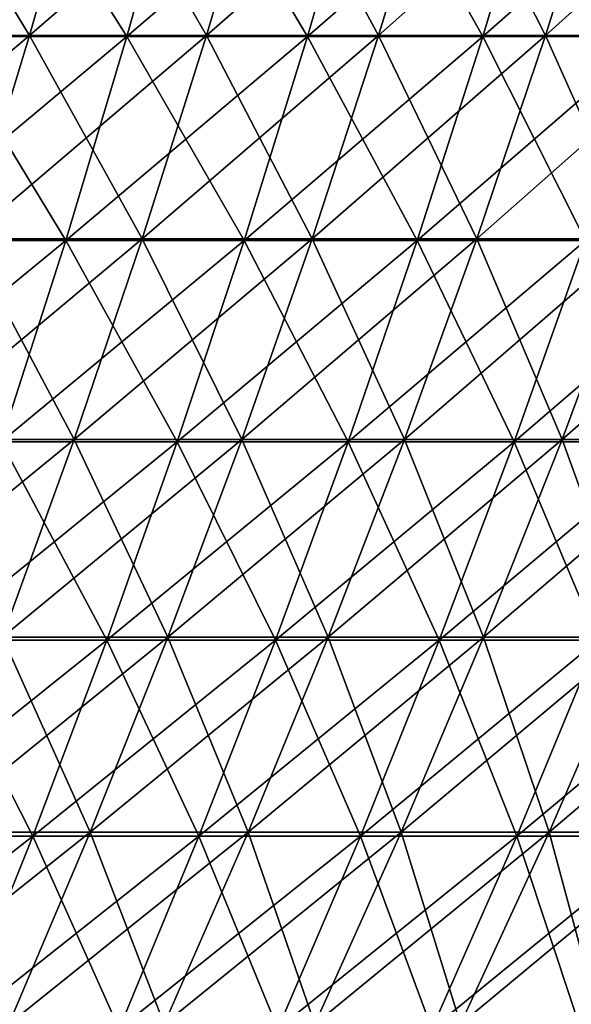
# Model space of a CAD drawing. Header units: millimetres. Extents: x -125 to 125, y -45 to 4025.
# Tile 730 of 755: x 73 to 81, y 3960 to 3974. Entities that reach past the tile are written whole.
import ezdxf

# ---------------------------------------------------------------- set-up
doc = ezdxf.new("R2010")
doc.units = ezdxf.units.MM
doc.header["$LTSCALE"] = 6.999206
for name, color, linetype in [('21', 7, 'CONTINUOUS'), ('22', 7, 'CONTINUOUS'), ('23', 7, 'CONTINUOUS'), ('24', 7, 'CONTINUOUS')]:
    doc.layers.add(name, color=color, linetype=linetype)

msp = doc.modelspace()

# ---------------------------------------------------------------- linework, layer by layer
at = {"layer": '21', "color": 7, "linetype": 'CONTINUOUS'}
for points in [[(71.575, 3974.102, 88.946), (74.28, 3974.102, 86.7), (72.387, 3977.112, 89.955), (71.575, 3974.102, 88.946)], [(72.387, 3977.112, 89.955), (74.28, 3974.102, 86.7), (75.122, 3977.112, 87.683), (72.387, 3977.112, 89.955)], [(74.28, 3974.102, 86.7), (76.915, 3974.102, 84.372), (75.122, 3977.112, 87.683), (74.28, 3974.102, 86.7)], [(75.122, 3977.112, 87.683), (76.915, 3974.102, 84.372), (77.787, 3977.112, 85.328), (75.122, 3977.112, 87.683)], [(76.915, 3974.102, 84.372), (79.477, 3974.102, 81.963), (77.787, 3977.112, 85.328), (76.915, 3974.102, 84.372)], [(77.787, 3977.112, 85.328), (79.477, 3974.102, 81.963), (80.378, 3977.112, 82.892), (77.787, 3977.112, 85.328)], [(79.477, 3974.102, 81.963), (81.963, 3974.102, 79.477), (80.378, 3977.112, 82.892), (79.477, 3974.102, 81.963)], [(80.378, 3977.112, 82.892), (81.963, 3974.102, 79.477), (82.892, 3977.112, 80.378), (80.378, 3977.112, 82.892)], [(70.714, 3971.128, 87.877), (73.387, 3971.128, 85.657), (71.575, 3974.102, 88.946), (70.714, 3971.128, 87.877)], [(71.575, 3974.102, 88.946), (73.387, 3971.128, 85.657), (74.28, 3974.102, 86.7), (71.575, 3974.102, 88.946)], [(73.387, 3971.128, 85.657), (75.99, 3971.128, 83.357), (74.28, 3974.102, 86.7), (73.387, 3971.128, 85.657)], [(74.28, 3974.102, 86.7), (75.99, 3971.128, 83.357), (76.915, 3974.102, 84.372), (74.28, 3974.102, 86.7)], [(75.99, 3971.128, 83.357), (78.521, 3971.128, 80.977), (76.915, 3974.102, 84.372), (75.99, 3971.128, 83.357)], [(76.915, 3974.102, 84.372), (78.521, 3971.128, 80.977), (79.477, 3974.102, 81.963), (76.915, 3974.102, 84.372)], [(78.521, 3971.128, 80.977), (80.977, 3971.128, 78.521), (79.477, 3974.102, 81.963), (78.521, 3971.128, 80.977)], [(79.477, 3974.102, 81.963), (80.977, 3971.128, 78.521), (81.963, 3974.102, 79.477), (79.477, 3974.102, 81.963)], [(70.714, 3971.128, 87.877), (72.443, 3968.19, 84.556), (73.387, 3971.128, 85.657), (70.714, 3971.128, 87.877)], [(72.443, 3968.19, 84.556), (75.012, 3968.19, 82.285), (73.387, 3971.128, 85.657), (72.443, 3968.19, 84.556)], [(73.387, 3971.128, 85.657), (75.012, 3968.19, 82.285), (75.99, 3971.128, 83.357), (73.387, 3971.128, 85.657)], [(75.012, 3968.19, 82.285), (77.511, 3968.19, 79.936), (75.99, 3971.128, 83.357), (75.012, 3968.19, 82.285)], [(75.99, 3971.128, 83.357), (77.511, 3968.19, 79.936), (78.521, 3971.128, 80.977), (75.99, 3971.128, 83.357)], [(77.511, 3968.19, 79.936), (79.936, 3968.19, 77.511), (78.521, 3971.128, 80.977), (77.511, 3968.19, 79.936)], [(78.521, 3971.128, 80.977), (79.936, 3968.19, 77.511), (80.977, 3971.128, 78.521), (78.521, 3971.128, 80.977)], [(79.936, 3968.19, 77.511), (82.285, 3968.19, 75.012), (80.977, 3971.128, 78.521), (79.936, 3968.19, 77.511)], [(71.449, 3965.291, 83.396), (73.984, 3965.291, 81.156), (72.443, 3968.19, 84.556), (71.449, 3965.291, 83.396)], [(72.443, 3968.19, 84.556), (73.984, 3965.291, 81.156), (75.012, 3968.19, 82.285), (72.443, 3968.19, 84.556)], [(73.984, 3965.291, 81.156), (76.448, 3965.291, 78.839), (75.012, 3968.19, 82.285), (73.984, 3965.291, 81.156)], [(75.012, 3968.19, 82.285), (76.448, 3965.291, 78.839), (77.511, 3968.19, 79.936), (75.012, 3968.19, 82.285)], [(76.448, 3965.291, 78.839), (78.839, 3965.291, 76.448), (77.511, 3968.19, 79.936), (76.448, 3965.291, 78.839)], [(77.511, 3968.19, 79.936), (78.839, 3965.291, 76.448), (79.936, 3968.19, 77.511), (77.511, 3968.19, 79.936)], [(78.839, 3965.291, 76.448), (81.156, 3965.291, 73.984), (79.936, 3968.19, 77.511), (78.839, 3965.291, 76.448)], [(79.936, 3968.19, 77.511), (81.156, 3965.291, 73.984), (82.285, 3968.19, 75.012), (79.936, 3968.19, 77.511)], [(70.407, 3962.434, 82.179), (72.904, 3962.434, 79.972), (71.449, 3965.291, 83.396), (70.407, 3962.434, 82.179)], [(71.449, 3965.291, 83.396), (72.904, 3962.434, 79.972), (73.984, 3965.291, 81.156), (71.449, 3965.291, 83.396)], [(72.904, 3962.434, 79.972), (75.332, 3962.434, 77.689), (73.984, 3965.291, 81.156), (72.904, 3962.434, 79.972)], [(73.984, 3965.291, 81.156), (75.332, 3962.434, 77.689), (76.448, 3965.291, 78.839), (73.984, 3965.291, 81.156)], [(75.332, 3962.434, 77.689), (77.689, 3962.434, 75.332), (76.448, 3965.291, 78.839), (75.332, 3962.434, 77.689)], [(76.448, 3965.291, 78.839), (77.689, 3962.434, 75.332), (78.839, 3965.291, 76.448), (76.448, 3965.291, 78.839)], [(77.689, 3962.434, 75.332), (79.972, 3962.434, 72.904), (78.839, 3965.291, 76.448), (77.689, 3962.434, 75.332)], [(78.839, 3965.291, 76.448), (79.972, 3962.434, 72.904), (81.156, 3965.291, 73.984), (78.839, 3965.291, 76.448)], [(79.972, 3962.434, 72.904), (82.179, 3962.434, 70.407), (81.156, 3965.291, 73.984), (79.972, 3962.434, 72.904)], [(70.407, 3962.434, 82.179), (71.774, 3959.619, 78.732), (72.904, 3962.434, 79.972), (70.407, 3962.434, 82.179)], [(71.774, 3959.619, 78.732), (74.165, 3959.619, 76.485), (72.904, 3962.434, 79.972), (71.774, 3959.619, 78.732)], [(72.904, 3962.434, 79.972), (74.165, 3959.619, 76.485), (75.332, 3962.434, 77.689), (72.904, 3962.434, 79.972)], [(74.165, 3959.619, 76.485), (76.485, 3959.619, 74.165), (75.332, 3962.434, 77.689), (74.165, 3959.619, 76.485)], [(75.332, 3962.434, 77.689), (76.485, 3959.619, 74.165), (77.689, 3962.434, 75.332), (75.332, 3962.434, 77.689)], [(76.485, 3959.619, 74.165), (78.732, 3959.619, 71.774), (77.689, 3962.434, 75.332), (76.485, 3959.619, 74.165)], [(77.689, 3962.434, 75.332), (78.732, 3959.619, 71.774), (79.972, 3962.434, 72.904), (77.689, 3962.434, 75.332)], [(78.732, 3959.619, 71.774), (80.905, 3959.619, 69.315), (79.972, 3962.434, 72.904), (78.732, 3959.619, 71.774)], [(79.972, 3962.434, 72.904), (80.905, 3959.619, 69.315), (82.179, 3962.434, 70.407), (79.972, 3962.434, 72.904)]]:
    msp.add_3dface(points, dxfattribs=at)
at = {"layer": '22', "color": 7, "linetype": 'CONTINUOUS'}
for points in [[(74.28, 3974.102, -86.7), (71.575, 3974.102, -88.946), (75.122, 3977.112, -87.683), (74.28, 3974.102, -86.7)], [(75.122, 3977.112, -87.683), (71.575, 3974.102, -88.946), (72.387, 3977.112, -89.955), (75.122, 3977.112, -87.683)], [(76.915, 3974.102, -84.372), (74.28, 3974.102, -86.7), (77.787, 3977.112, -85.328), (76.915, 3974.102, -84.372)], [(77.787, 3977.112, -85.328), (74.28, 3974.102, -86.7), (75.122, 3977.112, -87.683), (77.787, 3977.112, -85.328)], [(79.477, 3974.102, -81.963), (76.915, 3974.102, -84.372), (80.378, 3977.112, -82.892), (79.477, 3974.102, -81.963)], [(80.378, 3977.112, -82.892), (76.915, 3974.102, -84.372), (77.787, 3977.112, -85.328), (80.378, 3977.112, -82.892)], [(81.963, 3974.102, -79.477), (79.477, 3974.102, -81.963), (82.892, 3977.112, -80.378), (81.963, 3974.102, -79.477)], [(82.892, 3977.112, -80.378), (79.477, 3974.102, -81.963), (80.378, 3977.112, -82.892), (82.892, 3977.112, -80.378)], [(73.387, 3971.128, -85.657), (70.714, 3971.128, -87.877), (74.28, 3974.102, -86.7), (73.387, 3971.128, -85.657)], [(74.28, 3974.102, -86.7), (70.714, 3971.128, -87.877), (71.575, 3974.102, -88.946), (74.28, 3974.102, -86.7)], [(75.99, 3971.128, -83.357), (73.387, 3971.128, -85.657), (76.915, 3974.102, -84.372), (75.99, 3971.128, -83.357)], [(76.915, 3974.102, -84.372), (73.387, 3971.128, -85.657), (74.28, 3974.102, -86.7), (76.915, 3974.102, -84.372)], [(78.521, 3971.128, -80.977), (75.99, 3971.128, -83.357), (79.477, 3974.102, -81.963), (78.521, 3971.128, -80.977)], [(79.477, 3974.102, -81.963), (75.99, 3971.128, -83.357), (76.915, 3974.102, -84.372), (79.477, 3974.102, -81.963)], [(80.977, 3971.128, -78.521), (78.521, 3971.128, -80.977), (81.963, 3974.102, -79.477), (80.977, 3971.128, -78.521)], [(81.963, 3974.102, -79.477), (78.521, 3971.128, -80.977), (79.477, 3974.102, -81.963), (81.963, 3974.102, -79.477)], [(72.443, 3968.19, -84.556), (69.805, 3968.19, -86.746), (73.387, 3971.128, -85.657), (72.443, 3968.19, -84.556)], [(73.387, 3971.128, -85.657), (69.805, 3968.19, -86.746), (70.714, 3971.128, -87.877), (73.387, 3971.128, -85.657)], [(75.012, 3968.19, -82.285), (72.443, 3968.19, -84.556), (75.99, 3971.128, -83.357), (75.012, 3968.19, -82.285)], [(75.99, 3971.128, -83.357), (72.443, 3968.19, -84.556), (73.387, 3971.128, -85.657), (75.99, 3971.128, -83.357)], [(77.511, 3968.19, -79.936), (75.012, 3968.19, -82.285), (78.521, 3971.128, -80.977), (77.511, 3968.19, -79.936)], [(78.521, 3971.128, -80.977), (75.012, 3968.19, -82.285), (75.99, 3971.128, -83.357), (78.521, 3971.128, -80.977)], [(79.936, 3968.19, -77.511), (77.511, 3968.19, -79.936), (80.977, 3971.128, -78.521), (79.936, 3968.19, -77.511)], [(80.977, 3971.128, -78.521), (77.511, 3968.19, -79.936), (78.521, 3971.128, -80.977), (80.977, 3971.128, -78.521)], [(82.285, 3968.19, -75.012), (79.936, 3968.19, -77.511), (83.357, 3971.128, -75.99), (82.285, 3968.19, -75.012)], [(83.357, 3971.128, -75.99), (79.936, 3968.19, -77.511), (80.977, 3971.128, -78.521), (83.357, 3971.128, -75.99)], [(73.984, 3965.291, -81.156), (71.449, 3965.291, -83.396), (75.012, 3968.19, -82.285), (73.984, 3965.291, -81.156)], [(75.012, 3968.19, -82.285), (71.449, 3965.291, -83.396), (72.443, 3968.19, -84.556), (75.012, 3968.19, -82.285)], [(76.448, 3965.291, -78.839), (73.984, 3965.291, -81.156), (77.511, 3968.19, -79.936), (76.448, 3965.291, -78.839)], [(77.511, 3968.19, -79.936), (73.984, 3965.291, -81.156), (75.012, 3968.19, -82.285), (77.511, 3968.19, -79.936)], [(78.839, 3965.291, -76.448), (76.448, 3965.291, -78.839), (79.936, 3968.19, -77.511), (78.839, 3965.291, -76.448)], [(79.936, 3968.19, -77.511), (76.448, 3965.291, -78.839), (77.511, 3968.19, -79.936), (79.936, 3968.19, -77.511)], [(81.156, 3965.291, -73.984), (78.839, 3965.291, -76.448), (82.285, 3968.19, -75.012), (81.156, 3965.291, -73.984)], [(82.285, 3968.19, -75.012), (78.839, 3965.291, -76.448), (79.936, 3968.19, -77.511), (82.285, 3968.19, -75.012)], [(72.904, 3962.434, -79.972), (70.407, 3962.434, -82.179), (73.984, 3965.291, -81.156), (72.904, 3962.434, -79.972)], [(73.984, 3965.291, -81.156), (70.407, 3962.434, -82.179), (71.449, 3965.291, -83.396), (73.984, 3965.291, -81.156)], [(75.332, 3962.434, -77.689), (72.904, 3962.434, -79.972), (76.448, 3965.291, -78.839), (75.332, 3962.434, -77.689)], [(76.448, 3965.291, -78.839), (72.904, 3962.434, -79.972), (73.984, 3965.291, -81.156), (76.448, 3965.291, -78.839)], [(77.689, 3962.434, -75.332), (75.332, 3962.434, -77.689), (78.839, 3965.291, -76.448), (77.689, 3962.434, -75.332)], [(78.839, 3965.291, -76.448), (75.332, 3962.434, -77.689), (76.448, 3965.291, -78.839), (78.839, 3965.291, -76.448)], [(79.972, 3962.434, -72.904), (77.689, 3962.434, -75.332), (81.156, 3965.291, -73.984), (79.972, 3962.434, -72.904)], [(81.156, 3965.291, -73.984), (77.689, 3962.434, -75.332), (78.839, 3965.291, -76.448), (81.156, 3965.291, -73.984)], [(82.179, 3962.434, -70.407), (79.972, 3962.434, -72.904), (83.396, 3965.291, -71.449), (82.179, 3962.434, -70.407)], [(83.396, 3965.291, -71.449), (79.972, 3962.434, -72.904), (81.156, 3965.291, -73.984), (83.396, 3965.291, -71.449)], [(71.774, 3959.619, -78.732), (69.315, 3959.619, -80.905), (72.904, 3962.434, -79.972), (71.774, 3959.619, -78.732)], [(72.904, 3962.434, -79.972), (69.315, 3959.619, -80.905), (70.407, 3962.434, -82.179), (72.904, 3962.434, -79.972)], [(74.165, 3959.619, -76.485), (71.774, 3959.619, -78.732), (75.332, 3962.434, -77.689), (74.165, 3959.619, -76.485)], [(75.332, 3962.434, -77.689), (71.774, 3959.619, -78.732), (72.904, 3962.434, -79.972), (75.332, 3962.434, -77.689)], [(76.485, 3959.619, -74.165), (74.165, 3959.619, -76.485), (77.689, 3962.434, -75.332), (76.485, 3959.619, -74.165)], [(77.689, 3962.434, -75.332), (74.165, 3959.619, -76.485), (75.332, 3962.434, -77.689), (77.689, 3962.434, -75.332)], [(78.732, 3959.619, -71.774), (76.485, 3959.619, -74.165), (79.972, 3962.434, -72.904), (78.732, 3959.619, -71.774)], [(79.972, 3962.434, -72.904), (76.485, 3959.619, -74.165), (77.689, 3962.434, -75.332), (79.972, 3962.434, -72.904)], [(80.905, 3959.619, -69.315), (78.732, 3959.619, -71.774), (82.179, 3962.434, -70.407), (80.905, 3959.619, -69.315)], [(82.179, 3962.434, -70.407), (78.732, 3959.619, -71.774), (79.972, 3962.434, -72.904), (82.179, 3962.434, -70.407)]]:
    msp.add_3dface(points, dxfattribs=at)
at = {"layer": '23', "color": 7, "linetype": 'CONTINUOUS'}
for points in [[(70.204, 3974.118, -87.243), (72.858, 3974.118, -85.04), (71.03, 3977.121, -88.269), (70.204, 3974.118, -87.243)], [(71.03, 3977.121, -88.269), (72.858, 3974.118, -85.04), (73.714, 3977.121, -86.04), (71.03, 3977.121, -88.269)], [(72.858, 3974.118, -85.04), (75.442, 3974.118, -82.756), (73.714, 3977.121, -86.04), (72.858, 3974.118, -85.04)], [(73.714, 3977.121, -86.04), (75.442, 3974.118, -82.756), (76.329, 3977.121, -83.729), (73.714, 3977.121, -86.04)], [(75.442, 3974.118, -82.756), (77.955, 3974.118, -80.393), (76.329, 3977.121, -83.729), (75.442, 3974.118, -82.756)], [(76.329, 3977.121, -83.729), (77.955, 3974.118, -80.393), (78.871, 3977.121, -81.339), (76.329, 3977.121, -83.729)], [(77.955, 3974.118, -80.393), (80.393, 3974.118, -77.955), (78.871, 3977.121, -81.339), (77.955, 3974.118, -80.393)], [(78.871, 3977.121, -81.339), (80.393, 3974.118, -77.955), (81.339, 3977.121, -78.871), (78.871, 3977.121, -81.339)], [(80.393, 3974.118, -77.955), (82.756, 3974.118, -75.442), (81.339, 3977.121, -78.871), (80.393, 3974.118, -77.955)], [(70.204, 3974.118, -87.243), (71.95, 3971.152, -83.98), (72.858, 3974.118, -85.04), (70.204, 3974.118, -87.243)], [(71.95, 3971.152, -83.98), (74.502, 3971.152, -81.724), (72.858, 3974.118, -85.04), (71.95, 3971.152, -83.98)], [(72.858, 3974.118, -85.04), (74.502, 3971.152, -81.724), (75.442, 3974.118, -82.756), (72.858, 3974.118, -85.04)], [(74.502, 3971.152, -81.724), (76.983, 3971.152, -79.391), (75.442, 3974.118, -82.756), (74.502, 3971.152, -81.724)], [(75.442, 3974.118, -82.756), (76.983, 3971.152, -79.391), (77.955, 3974.118, -80.393), (75.442, 3974.118, -82.756)], [(76.983, 3971.152, -79.391), (79.391, 3971.152, -76.983), (77.955, 3974.118, -80.393), (76.983, 3971.152, -79.391)], [(77.955, 3974.118, -80.393), (79.391, 3971.152, -76.983), (80.393, 3974.118, -77.955), (77.955, 3974.118, -80.393)], [(79.391, 3971.152, -76.983), (81.724, 3971.152, -74.502), (80.393, 3974.118, -77.955), (79.391, 3971.152, -76.983)], [(80.393, 3974.118, -77.955), (81.724, 3971.152, -74.502), (82.756, 3974.118, -75.442), (80.393, 3974.118, -77.955)], [(70.99, 3968.223, -82.86), (73.508, 3968.223, -80.635), (71.95, 3971.152, -83.98), (70.99, 3968.223, -82.86)], [(71.95, 3971.152, -83.98), (73.508, 3968.223, -80.635), (74.502, 3971.152, -81.724), (71.95, 3971.152, -83.98)], [(73.508, 3968.223, -80.635), (75.956, 3968.223, -78.333), (74.502, 3971.152, -81.724), (73.508, 3968.223, -80.635)], [(74.502, 3971.152, -81.724), (75.956, 3968.223, -78.333), (76.983, 3971.152, -79.391), (74.502, 3971.152, -81.724)], [(75.956, 3968.223, -78.333), (78.333, 3968.223, -75.956), (76.983, 3971.152, -79.391), (75.956, 3968.223, -78.333)], [(76.983, 3971.152, -79.391), (78.333, 3968.223, -75.956), (79.391, 3971.152, -76.983), (76.983, 3971.152, -79.391)], [(78.333, 3968.223, -75.956), (80.635, 3968.223, -73.508), (79.391, 3971.152, -76.983), (78.333, 3968.223, -75.956)], [(79.391, 3971.152, -76.983), (80.635, 3968.223, -73.508), (81.724, 3971.152, -74.502), (79.391, 3971.152, -76.983)], [(80.635, 3968.223, -73.508), (82.86, 3968.223, -70.99), (81.724, 3971.152, -74.502), (80.635, 3968.223, -73.508)], [(70.99, 3968.223, -82.86), (72.463, 3965.335, -79.488), (73.508, 3968.223, -80.635), (70.99, 3968.223, -82.86)], [(72.463, 3965.335, -79.488), (74.876, 3965.335, -77.218), (73.508, 3968.223, -80.635), (72.463, 3965.335, -79.488)], [(73.508, 3968.223, -80.635), (74.876, 3965.335, -77.218), (75.956, 3968.223, -78.333), (73.508, 3968.223, -80.635)], [(74.876, 3965.335, -77.218), (77.218, 3965.335, -74.876), (75.956, 3968.223, -78.333), (74.876, 3965.335, -77.218)], [(75.956, 3968.223, -78.333), (77.218, 3965.335, -74.876), (78.333, 3968.223, -75.956), (75.956, 3968.223, -78.333)], [(77.218, 3965.335, -74.876), (79.488, 3965.335, -72.463), (78.333, 3968.223, -75.956), (77.218, 3965.335, -74.876)], [(78.333, 3968.223, -75.956), (79.488, 3965.335, -72.463), (80.635, 3968.223, -73.508), (78.333, 3968.223, -75.956)], [(79.488, 3965.335, -72.463), (81.681, 3965.335, -69.98), (80.635, 3968.223, -73.508), (79.488, 3965.335, -72.463)], [(80.635, 3968.223, -73.508), (81.681, 3965.335, -69.98), (82.86, 3968.223, -70.99), (80.635, 3968.223, -73.508)], [(71.365, 3962.489, -78.284), (73.742, 3962.489, -76.049), (72.463, 3965.335, -79.488), (71.365, 3962.489, -78.284)], [(72.463, 3965.335, -79.488), (73.742, 3962.489, -76.049), (74.876, 3965.335, -77.218), (72.463, 3965.335, -79.488)], [(73.742, 3962.489, -76.049), (76.049, 3962.489, -73.742), (74.876, 3965.335, -77.218), (73.742, 3962.489, -76.049)], [(74.876, 3965.335, -77.218), (76.049, 3962.489, -73.742), (77.218, 3965.335, -74.876), (74.876, 3965.335, -77.218)], [(76.049, 3962.489, -73.742), (78.284, 3962.489, -71.365), (77.218, 3965.335, -74.876), (76.049, 3962.489, -73.742)], [(77.218, 3965.335, -74.876), (78.284, 3962.489, -71.365), (79.488, 3965.335, -72.463), (77.218, 3965.335, -74.876)], [(78.284, 3962.489, -71.365), (80.445, 3962.489, -68.921), (79.488, 3965.335, -72.463), (78.284, 3962.489, -71.365)], [(79.488, 3965.335, -72.463), (80.445, 3962.489, -68.921), (81.681, 3965.335, -69.98), (79.488, 3965.335, -72.463)], [(80.445, 3962.489, -68.921), (82.529, 3962.489, -66.411), (81.681, 3965.335, -69.98), (80.445, 3962.489, -68.921)], [(71.365, 3962.489, -78.284), (72.556, 3959.688, -74.826), (73.742, 3962.489, -76.049), (71.365, 3962.489, -78.284)], [(72.556, 3959.688, -74.826), (74.826, 3959.688, -72.556), (73.742, 3962.489, -76.049), (72.556, 3959.688, -74.826)], [(73.742, 3962.489, -76.049), (74.826, 3959.688, -72.556), (76.049, 3962.489, -73.742), (73.742, 3962.489, -76.049)], [(74.826, 3959.688, -72.556), (77.025, 3959.688, -70.218), (76.049, 3962.489, -73.742), (74.826, 3959.688, -72.556)], [(76.049, 3962.489, -73.742), (77.025, 3959.688, -70.218), (78.284, 3962.489, -71.365), (76.049, 3962.489, -73.742)], [(77.025, 3959.688, -70.218), (79.151, 3959.688, -67.812), (78.284, 3962.489, -71.365), (77.025, 3959.688, -70.218)], [(78.284, 3962.489, -71.365), (79.151, 3959.688, -67.812), (80.445, 3962.489, -68.921), (78.284, 3962.489, -71.365)], [(79.151, 3959.688, -67.812), (81.202, 3959.688, -65.343), (80.445, 3962.489, -68.921), (79.151, 3959.688, -67.812)], [(80.445, 3962.489, -68.921), (81.202, 3959.688, -65.343), (82.529, 3962.489, -66.411), (80.445, 3962.489, -68.921)]]:
    msp.add_3dface(points, dxfattribs=at)
at = {"layer": '24', "color": 7, "linetype": 'CONTINUOUS'}
for points in [[(72.858, 3974.118, 85.04), (70.204, 3974.118, 87.243), (73.714, 3977.121, 86.04), (72.858, 3974.118, 85.04)], [(73.714, 3977.121, 86.04), (70.204, 3974.118, 87.243), (71.03, 3977.121, 88.269), (73.714, 3977.121, 86.04)], [(75.442, 3974.118, 82.756), (72.858, 3974.118, 85.04), (76.329, 3977.121, 83.729), (75.442, 3974.118, 82.756)], [(76.329, 3977.121, 83.729), (72.858, 3974.118, 85.04), (73.714, 3977.121, 86.04), (76.329, 3977.121, 83.729)], [(77.955, 3974.118, 80.393), (75.442, 3974.118, 82.756), (78.871, 3977.121, 81.339), (77.955, 3974.118, 80.393)], [(78.871, 3977.121, 81.339), (75.442, 3974.118, 82.756), (76.329, 3977.121, 83.729), (78.871, 3977.121, 81.339)], [(80.393, 3974.118, 77.955), (77.955, 3974.118, 80.393), (81.339, 3977.121, 78.871), (80.393, 3974.118, 77.955)], [(81.339, 3977.121, 78.871), (77.955, 3974.118, 80.393), (78.871, 3977.121, 81.339), (81.339, 3977.121, 78.871)], [(82.756, 3974.118, 75.442), (80.393, 3974.118, 77.955), (83.729, 3977.121, 76.329), (82.756, 3974.118, 75.442)], [(83.729, 3977.121, 76.329), (80.393, 3974.118, 77.955), (81.339, 3977.121, 78.871), (83.729, 3977.121, 76.329)], [(71.95, 3971.152, 83.98), (69.329, 3971.152, 86.156), (72.858, 3974.118, 85.04), (71.95, 3971.152, 83.98)], [(72.858, 3974.118, 85.04), (69.329, 3971.152, 86.156), (70.204, 3974.118, 87.243), (72.858, 3974.118, 85.04)], [(74.502, 3971.152, 81.724), (71.95, 3971.152, 83.98), (75.442, 3974.118, 82.756), (74.502, 3971.152, 81.724)], [(75.442, 3974.118, 82.756), (71.95, 3971.152, 83.98), (72.858, 3974.118, 85.04), (75.442, 3974.118, 82.756)], [(76.983, 3971.152, 79.391), (74.502, 3971.152, 81.724), (77.955, 3974.118, 80.393), (76.983, 3971.152, 79.391)], [(77.955, 3974.118, 80.393), (74.502, 3971.152, 81.724), (75.442, 3974.118, 82.756), (77.955, 3974.118, 80.393)], [(79.391, 3971.152, 76.983), (76.983, 3971.152, 79.391), (80.393, 3974.118, 77.955), (79.391, 3971.152, 76.983)], [(80.393, 3974.118, 77.955), (76.983, 3971.152, 79.391), (77.955, 3974.118, 80.393), (80.393, 3974.118, 77.955)], [(81.724, 3971.152, 74.502), (79.391, 3971.152, 76.983), (82.756, 3974.118, 75.442), (81.724, 3971.152, 74.502)], [(82.756, 3974.118, 75.442), (79.391, 3971.152, 76.983), (80.393, 3974.118, 77.955), (82.756, 3974.118, 75.442)], [(73.508, 3968.223, 80.635), (70.99, 3968.223, 82.86), (74.502, 3971.152, 81.724), (73.508, 3968.223, 80.635)], [(74.502, 3971.152, 81.724), (70.99, 3968.223, 82.86), (71.95, 3971.152, 83.98), (74.502, 3971.152, 81.724)], [(75.956, 3968.223, 78.333), (73.508, 3968.223, 80.635), (76.983, 3971.152, 79.391), (75.956, 3968.223, 78.333)], [(76.983, 3971.152, 79.391), (73.508, 3968.223, 80.635), (74.502, 3971.152, 81.724), (76.983, 3971.152, 79.391)], [(78.333, 3968.223, 75.956), (75.956, 3968.223, 78.333), (79.391, 3971.152, 76.983), (78.333, 3968.223, 75.956)], [(79.391, 3971.152, 76.983), (75.956, 3968.223, 78.333), (76.983, 3971.152, 79.391), (79.391, 3971.152, 76.983)], [(80.635, 3968.223, 73.508), (78.333, 3968.223, 75.956), (81.724, 3971.152, 74.502), (80.635, 3968.223, 73.508)], [(81.724, 3971.152, 74.502), (78.333, 3968.223, 75.956), (79.391, 3971.152, 76.983), (81.724, 3971.152, 74.502)], [(82.86, 3968.223, 70.99), (80.635, 3968.223, 73.508), (83.98, 3971.152, 71.95), (82.86, 3968.223, 70.99)], [(83.98, 3971.152, 71.95), (80.635, 3968.223, 73.508), (81.724, 3971.152, 74.502), (83.98, 3971.152, 71.95)], [(72.463, 3965.335, 79.488), (69.98, 3965.335, 81.681), (73.508, 3968.223, 80.635), (72.463, 3965.335, 79.488)], [(73.508, 3968.223, 80.635), (69.98, 3965.335, 81.681), (70.99, 3968.223, 82.86), (73.508, 3968.223, 80.635)], [(74.876, 3965.335, 77.218), (72.463, 3965.335, 79.488), (75.956, 3968.223, 78.333), (74.876, 3965.335, 77.218)], [(75.956, 3968.223, 78.333), (72.463, 3965.335, 79.488), (73.508, 3968.223, 80.635), (75.956, 3968.223, 78.333)], [(77.218, 3965.335, 74.876), (74.876, 3965.335, 77.218), (78.333, 3968.223, 75.956), (77.218, 3965.335, 74.876)], [(78.333, 3968.223, 75.956), (74.876, 3965.335, 77.218), (75.956, 3968.223, 78.333), (78.333, 3968.223, 75.956)], [(79.488, 3965.335, 72.463), (77.218, 3965.335, 74.876), (80.635, 3968.223, 73.508), (79.488, 3965.335, 72.463)], [(80.635, 3968.223, 73.508), (77.218, 3965.335, 74.876), (78.333, 3968.223, 75.956), (80.635, 3968.223, 73.508)], [(81.681, 3965.335, 69.98), (79.488, 3965.335, 72.463), (82.86, 3968.223, 70.99), (81.681, 3965.335, 69.98)], [(82.86, 3968.223, 70.99), (79.488, 3965.335, 72.463), (80.635, 3968.223, 73.508), (82.86, 3968.223, 70.99)], [(73.742, 3962.489, 76.049), (71.365, 3962.489, 78.284), (74.876, 3965.335, 77.218), (73.742, 3962.489, 76.049)], [(74.876, 3965.335, 77.218), (71.365, 3962.489, 78.284), (72.463, 3965.335, 79.488), (74.876, 3965.335, 77.218)], [(76.049, 3962.489, 73.742), (73.742, 3962.489, 76.049), (77.218, 3965.335, 74.876), (76.049, 3962.489, 73.742)], [(77.218, 3965.335, 74.876), (73.742, 3962.489, 76.049), (74.876, 3965.335, 77.218), (77.218, 3965.335, 74.876)], [(78.284, 3962.489, 71.365), (76.049, 3962.489, 73.742), (79.488, 3965.335, 72.463), (78.284, 3962.489, 71.365)], [(79.488, 3965.335, 72.463), (76.049, 3962.489, 73.742), (77.218, 3965.335, 74.876), (79.488, 3965.335, 72.463)], [(80.445, 3962.489, 68.921), (78.284, 3962.489, 71.365), (81.681, 3965.335, 69.98), (80.445, 3962.489, 68.921)], [(81.681, 3965.335, 69.98), (78.284, 3962.489, 71.365), (79.488, 3965.335, 72.463), (81.681, 3965.335, 69.98)], [(82.529, 3962.489, 66.411), (80.445, 3962.489, 68.921), (83.798, 3965.335, 67.432), (82.529, 3962.489, 66.411)], [(83.798, 3965.335, 67.432), (80.445, 3962.489, 68.921), (81.681, 3965.335, 69.98), (83.798, 3965.335, 67.432)], [(72.556, 3959.688, 74.826), (70.218, 3959.688, 77.025), (73.742, 3962.489, 76.049), (72.556, 3959.688, 74.826)], [(73.742, 3962.489, 76.049), (70.218, 3959.688, 77.025), (71.365, 3962.489, 78.284), (73.742, 3962.489, 76.049)], [(74.826, 3959.688, 72.556), (72.556, 3959.688, 74.826), (76.049, 3962.489, 73.742), (74.826, 3959.688, 72.556)], [(76.049, 3962.489, 73.742), (72.556, 3959.688, 74.826), (73.742, 3962.489, 76.049), (76.049, 3962.489, 73.742)], [(77.025, 3959.688, 70.218), (74.826, 3959.688, 72.556), (78.284, 3962.489, 71.365), (77.025, 3959.688, 70.218)], [(78.284, 3962.489, 71.365), (74.826, 3959.688, 72.556), (76.049, 3962.489, 73.742), (78.284, 3962.489, 71.365)], [(79.151, 3959.688, 67.812), (77.025, 3959.688, 70.218), (80.445, 3962.489, 68.921), (79.151, 3959.688, 67.812)], [(80.445, 3962.489, 68.921), (77.025, 3959.688, 70.218), (78.284, 3962.489, 71.365), (80.445, 3962.489, 68.921)], [(81.202, 3959.688, 65.343), (79.151, 3959.688, 67.812), (82.529, 3962.489, 66.411), (81.202, 3959.688, 65.343)], [(82.529, 3962.489, 66.411), (79.151, 3959.688, 67.812), (80.445, 3962.489, 68.921), (82.529, 3962.489, 66.411)]]:
    msp.add_3dface(points, dxfattribs=at)

doc.saveas('drawing.dxf')
